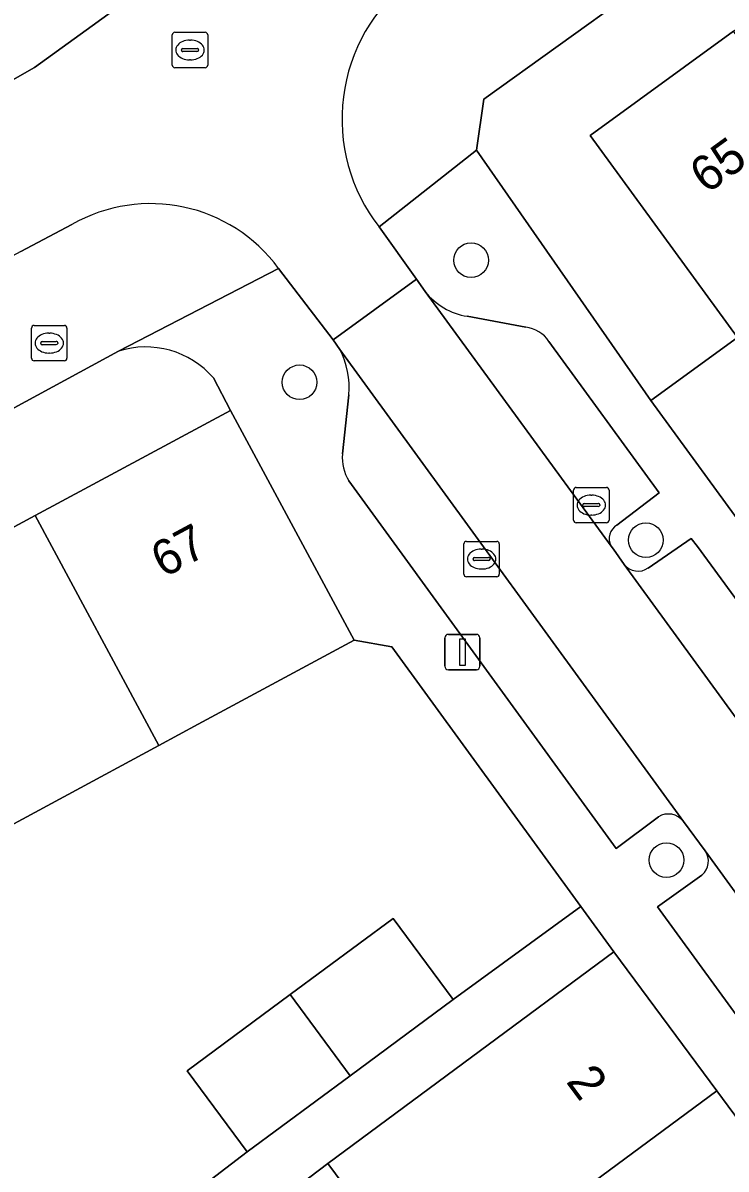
# Model space of a CAD drawing. Extents: x 159817 to 160765, y 380688 to 381638.
# Drawn here: x 159931.63 to 159951.47, y 381334.3 to 381366.64 of the extents above; entities that cross this region are included whole.
import ezdxf

# ---------------------------------------------------------------- set-up
doc = ezdxf.new("R2010")
doc.units = 0
for name, color, linetype in [('IMGEO_Boom', 7, 'Continuous'), ('IMGEO_Brandkraan', 7, 'Continuous'), ('IMGEO_Erf', 7, 'Continuous'), ('IMGEO_Kolk', 7, 'Continuous'), ('IMGEO_Lichtmast', 7, 'Continuous'), ('IMGEO_Muur', 7, 'Continuous'), ('IMGEO_Pand', 7, 'Continuous'), ('IMGEO_Pand_nummerreeks', 7, 'Continuous'), ('IMGEO_Parkeervlak_open', 7, 'Continuous'), ('IMGEO_Rijbaan_lokaal_open', 7, 'Continuous'), ('IMGEO_Rioolput', 7, 'Continuous'), ('IMGEO_Voetpad_open', 7, 'Continuous')]:
    doc.layers.add(name, color=color, linetype=linetype)

msp = doc.modelspace()

# ---------------------------------------------------------------- linework, layer by layer
at = {"layer": 'IMGEO_Boom'}
for centre in [(159944.279, 381359.941), (159939.439, 381356.497), (159949.212, 381352.043), (159949.791, 381343.017)]:
    msp.add_circle(centre, 0.489, dxfattribs=at)
at = {"layer": 'IMGEO_Brandkraan'}
for p, q in [((159931.876, 381357.176), (159931.876, 381358.028)), ((159931.951, 381358.102), (159932.803, 381358.102)), ((159932.877, 381358.028), (159932.877, 381357.176)), ((159932.135, 381357.596), (159932.135, 381357.608)), ((159932.178, 381357.645), (159932.576, 381357.645)), ((159932.364, 381357.882), (159932.389, 381357.882)), ((159932.619, 381357.608), (159932.619, 381357.596)), ((159932.573, 381357.559), (159932.175, 381357.559)), ((159932.387, 381357.322), (159932.362, 381357.322)), ((159932.803, 381357.102), (159931.951, 381357.102))]:
    msp.add_line(p, q, dxfattribs=at)
for points in [[(159931.876, 381357.176), (159931.876, 381358.028)], [(159931.951, 381358.102), (159932.803, 381358.102)], [(159932.877, 381358.028), (159932.877, 381357.176)], [(159932.803, 381357.102), (159931.951, 381357.102)]]:
    msp.add_lwpolyline(points, dxfattribs=at)
for centre, radius, start, end in [((159931.953, 381358.026), 0.0765, 91.552, 178.448), ((159931.953, 381358.026), 0.0765, 91.552, 178.448), ((159932.801, 381358.026), 0.0765, 1.552, 88.448), ((159932.801, 381358.026), 0.0765, 1.552, 88.448), ((159932.175, 381357.605), 0.0403, 85.8775, 175.7526), ((159932.172, 381357.595), 0.0366, 178.938, 274.7102), ((159932.576, 381357.602), 0.043, 264.8664, 352.4533), ((159932.58, 381357.607), 0.0386, 1.7309, 96.639), ((159931.953, 381357.178), 0.0765, 181.552, 268.448), ((159931.953, 381357.178), 0.0765, 181.552, 268.448), ((159932.801, 381357.178), 0.0765, 271.552, 358.448), ((159932.801, 381357.178), 0.0765, 271.552, 358.448)]:
    msp.add_arc(centre, radius, start, end, dxfattribs=at)
for centre, major_axis, ratio, start_param, end_param in [((159932.363, 381357.602), (-0.387, 0.002), 0.722429, 4.712389, 7.853982), ((159932.388, 381357.602), (-0.39, 0.002), 0.717154, 1.570796, 4.712389)]:
    msp.add_ellipse(centre, major_axis=major_axis, ratio=ratio, start_param=start_param, end_param=end_param, dxfattribs=at)
at = {"layer": 'IMGEO_Erf'}
msp.add_lwpolyline([(159948.833, 381367.509), (159944.635, 381364.488), (159944.432, 381363.048), (159949.355, 381355.98), (159951.795, 381357.759), (159947.643, 381363.458), (159951.686, 381366.403), (159955.616, 381369.267), (159954.124, 381371.316)], close=True, dxfattribs=at)
for points in [[(159934.329, 381357.376), (159903.602, 381340.69), (159904.964, 381338.183), (159910.475, 381341.152), (159915.852, 381344.048), (159921.229, 381346.945), (159926.606, 381349.841), (159931.982, 381352.737)], [(159931.982, 381352.737), (159937.488, 381355.703), (159937.01, 381356.62)], [(159933.945, 381331.707), (159937.962, 381334.782), (159936.268, 381337.071), (159939.174, 381339.221), (159942.081, 381341.372), (159943.775, 381339.083), (159947.377, 381341.706), (159942.045, 381349.029), (159940.981, 381349.218), (159936.579, 381346.847), (159935.472, 381346.251), (159930.097, 381343.355), (159924.72, 381340.459), (159926.271, 381337.569), (159920.91, 381334.681), (159919.343, 381337.563), (159913.966, 381334.666)], [(159941.722, 381332.452), (159940.238, 381334.457), (159931.694, 381327.973)]]:
    msp.add_lwpolyline(points, dxfattribs=at)
msp.add_arc((159935.094, 381354.959), 2.536, 40.9354, 107.5694, dxfattribs=at)
at = {"layer": 'IMGEO_Kolk'}
for p, q in [((159947.171, 381352.605), (159947.171, 381353.457)), ((159947.246, 381353.531), (159948.098, 381353.531)), ((159948.172, 381353.457), (159948.172, 381352.605)), ((159947.43, 381353.025), (159947.43, 381353.037)), ((159947.473, 381353.074), (159947.871, 381353.074)), ((159947.659, 381353.311), (159947.684, 381353.311)), ((159947.914, 381353.037), (159947.914, 381353.025)), ((159947.868, 381352.988), (159947.47, 381352.988)), ((159947.682, 381352.751), (159947.657, 381352.751)), ((159948.098, 381352.531), (159947.246, 381352.531)), ((159944.075, 381351.083), (159944.075, 381351.935)), ((159944.15, 381352.009), (159945.002, 381352.009)), ((159944.563, 381351.789), (159944.588, 381351.789)), ((159945.076, 381351.935), (159945.076, 381351.083)), ((159944.334, 381351.503), (159944.334, 381351.515)), ((159944.772, 381351.466), (159944.374, 381351.466)), ((159944.377, 381351.552), (159944.775, 381351.552)), ((159944.818, 381351.515), (159944.818, 381351.503)), ((159944.586, 381351.229), (159944.561, 381351.229)), ((159945.002, 381351.009), (159944.15, 381351.009))]:
    msp.add_line(p, q, dxfattribs=at)
for points in [[(159947.171, 381352.605), (159947.171, 381353.457)], [(159947.246, 381353.531), (159948.098, 381353.531)], [(159948.172, 381353.457), (159948.172, 381352.605)], [(159948.098, 381352.531), (159947.246, 381352.531)], [(159944.075, 381351.083), (159944.075, 381351.935)], [(159944.15, 381352.009), (159945.002, 381352.009)], [(159945.076, 381351.935), (159945.076, 381351.083)], [(159945.002, 381351.009), (159944.15, 381351.009)]]:
    msp.add_lwpolyline(points, dxfattribs=at)
for centre, radius, start, end in [((159947.248, 381353.455), 0.0765, 91.552, 178.448), ((159947.248, 381353.455), 0.0765, 91.552, 178.448), ((159948.096, 381353.455), 0.0765, 1.552, 88.448), ((159948.096, 381353.455), 0.0765, 1.552, 88.448), ((159947.47, 381353.034), 0.0403, 85.8775, 175.7526), ((159947.875, 381353.036), 0.0386, 1.7309, 96.639), ((159947.467, 381353.024), 0.0366, 178.938, 274.7102), ((159947.871, 381353.031), 0.043, 264.8664, 352.4533), ((159947.248, 381352.607), 0.0765, 181.552, 268.448), ((159947.248, 381352.607), 0.0765, 181.552, 268.448), ((159948.096, 381352.607), 0.0765, 271.552, 358.448), ((159948.096, 381352.607), 0.0765, 271.552, 358.448), ((159944.152, 381351.933), 0.0765, 91.552, 178.448), ((159944.152, 381351.933), 0.0765, 91.552, 178.448), ((159945, 381351.933), 0.0765, 1.552, 88.448), ((159945, 381351.933), 0.0765, 1.552, 88.448), ((159944.374, 381351.512), 0.0403, 85.8775, 175.7526), ((159944.371, 381351.502), 0.0366, 178.938, 274.7102), ((159944.775, 381351.509), 0.043, 264.8664, 352.4533), ((159944.779, 381351.514), 0.0386, 1.7309, 96.639), ((159944.152, 381351.085), 0.0765, 181.552, 268.448), ((159944.152, 381351.085), 0.0765, 181.552, 268.448), ((159945, 381351.085), 0.0765, 271.552, 358.448), ((159945, 381351.085), 0.0765, 271.552, 358.448)]:
    msp.add_arc(centre, radius, start, end, dxfattribs=at)
for centre, major_axis, ratio, start_param, end_param in [((159947.658, 381353.031), (-0.387, 0.002), 0.722429, 4.712389, 7.853982), ((159947.683, 381353.031), (-0.39, 0.002), 0.717154, 1.570796, 4.712389), ((159944.562, 381351.509), (-0.387, 0.002), 0.722429, 4.712389, 7.853982), ((159944.587, 381351.509), (-0.39, 0.002), 0.717154, 1.570796, 4.712389)]:
    msp.add_ellipse(centre, major_axis=major_axis, ratio=ratio, start_param=start_param, end_param=end_param, dxfattribs=at)
at = {"layer": 'IMGEO_Lichtmast'}
for p, q in [((159943.538, 381348.485), (159943.538, 381349.285)), ((159943.538, 381349.285), (159943.538, 381348.485)), ((159943.638, 381349.385), (159944.428, 381349.385)), ((159944.428, 381349.385), (159943.638, 381349.385)), ((159944.528, 381349.285), (159944.528, 381348.485)), ((159944.528, 381348.485), (159944.528, 381349.285)), ((159944.428, 381348.385), (159943.638, 381348.385)), ((159943.638, 381348.385), (159944.428, 381348.385))]:
    msp.add_line(p, q, dxfattribs=at)
msp.add_lwpolyline([(159943.958, 381349.26), (159944.108, 381349.26), (159944.108, 381348.51), (159943.958, 381348.51), (159943.958, 381349.26)], dxfattribs=at)
for centre, start, end in [((159943.638, 381349.285), 90, 180), ((159943.638, 381349.285), 90, 180), ((159944.428, 381349.285), 0, 90), ((159944.428, 381349.285), 360, 90), ((159943.638, 381348.485), 180, 270), ((159943.638, 381348.485), 180, 270), ((159944.428, 381348.485), 270, 0), ((159944.428, 381348.485), 270, 0)]:
    msp.add_arc(centre, 0.1, start, end, dxfattribs=at)
at = {"layer": 'IMGEO_Muur'}
for points in [[(159949.355, 381355.98), (159944.432, 381363.048), (159944.635, 381364.488), (159948.833, 381367.509)], [(159948.307, 381340.429), (159942.045, 381349.029), (159940.981, 381349.218)]]:
    msp.add_lwpolyline(points, dxfattribs=at)
at = {"layer": 'IMGEO_Pand'}
for points in [[(159951.686, 381366.403), (159947.643, 381363.458), (159951.795, 381357.759), (159949.355, 381355.98), (159952.218, 381352.051), (159956.019, 381354.82), (159955.015, 381356.198), (159957.698, 381358.153)], [(159935.472, 381346.251), (159936.579, 381346.847), (159940.981, 381349.218), (159937.488, 381355.703), (159931.982, 381352.737)], [(159935.472, 381346.251), (159931.982, 381352.737), (159926.606, 381349.841), (159930.097, 381343.355)], [(159940.868, 381336.932), (159943.775, 381339.083), (159942.081, 381341.372), (159939.174, 381339.221)], [(159951.211, 381336.506), (159948.307, 381340.429), (159944.289, 381337.455), (159940.238, 381334.457), (159941.722, 381332.452), (159939.591, 381330.875), (159941.01, 381328.957)], [(159940.868, 381336.932), (159939.174, 381339.221), (159936.268, 381337.071), (159937.962, 381334.782)], [(159951.211, 381336.506), (159941.01, 381328.957), (159942.33, 381327.174), (159944.465, 381328.755), (159945.979, 381326.709), (159948.134, 381328.304), (159954.044, 381332.678)]]:
    msp.add_lwpolyline(points, close=True, dxfattribs=at)
at = {"layer": 'IMGEO_Parkeervlak_open'}
for points in [[(159929.496, 381363.976), (159931.961, 381365.382), (159941.589, 381372.352)], [(159942.983, 381359.055), (159948.232, 381351.877)], [(159945.822, 381358.05), (159944.173, 381358.359)], [(159948.396, 381352.47), (159949.584, 381353.376), (159946.476, 381357.65)], [(159950.269, 381344.107), (159940.578, 381357.426)], [(159940.829, 381356.145), (159940.651, 381354.475)], [(159940.834, 381353.717), (159948.37, 381343.344), (159949.567, 381344.234)], [(159950.664, 381351.868), (159950.494, 381352.091), (159949.277, 381351.257)], [(159953.338, 381348.211), (159950.664, 381351.868)], [(159948.598, 381351.357), (159977.95, 381311.079)], [(159960.657, 381329.81), (159950.885, 381343.28)], [(159950.793, 381342.592), (159949.542, 381341.693), (159958.749, 381329.058), (159959.933, 381329.952)]]:
    msp.add_lwpolyline(points, dxfattribs=at)
for centre, radius, start, end in [((159944.488, 381360.263), 1.93, 218.7566, 260.5989), ((159945.724, 381357.156), 0.9, 33.328, 83.7703), ((159938.534, 381356.36), 2.305, 354.6382, 27.534), ((159941.843, 381354.362), 1.198, 174.5724, 212.5734), ((159948.614, 381352.091), 0.437, 119.83, 209.2514), ((159948.992, 381351.674), 0.505, 218.8399, 304.4041), ((159949.849, 381343.791), 0.525, 36.9549, 122.5359), ((159950.461, 381342.987), 0.516, 310.0996, 34.6675)]:
    msp.add_arc(centre, radius, start, end, dxfattribs=at)
at = {"layer": 'IMGEO_Rijbaan_lokaal_open'}
for points in [[(159941.589, 381372.352), (159931.961, 381365.382), (159929.496, 381363.976)], [(159931.574, 381360.189), (159933.018, 381360.947)], [(159942.736, 381359.408), (159941.684, 381360.88)], [(159938.848, 381359.71), (159940.386, 381357.691)], [(159940.386, 381357.691), (159942.736, 381359.408)]]:
    msp.add_lwpolyline(points, dxfattribs=at)
msp.add_lwpolyline([(159976.349, 381308.172), (159978.729, 381309.905), (159977.95, 381311.079), (159948.598, 381351.357), (159948.297, 381351.788), (159948.232, 381351.877), (159942.983, 381359.055), (159942.736, 381359.408), (159940.386, 381357.691), (159940.578, 381357.426), (159950.269, 381344.107), (159950.885, 381343.28), (159960.657, 381329.81), (159961.231, 381329.017), (159973.21, 381312.558), (159974.328, 381310.996)], close=True, dxfattribs=at)
for centre, radius, start, end in [((159945.591, 381363.925), 4.954, 127.5517, 217.9334), ((159935.241, 381357.066), 4.473, 36.2427, 119.7988)]:
    msp.add_arc(centre, radius, start, end, dxfattribs=at)
at = {"layer": 'IMGEO_Rioolput'}
for p, q in [((159935.848, 381365.447), (159935.848, 381366.299)), ((159935.923, 381366.373), (159936.775, 381366.373)), ((159936.849, 381366.299), (159936.849, 381365.447)), ((159936.336, 381366.153), (159936.361, 381366.153)), ((159936.107, 381365.867), (159936.107, 381365.879)), ((159936.545, 381365.83), (159936.147, 381365.83)), ((159936.15, 381365.916), (159936.548, 381365.916)), ((159936.591, 381365.879), (159936.591, 381365.867)), ((159936.775, 381365.373), (159935.923, 381365.373)), ((159936.359, 381365.593), (159936.334, 381365.593))]:
    msp.add_line(p, q, dxfattribs=at)
for points in [[(159935.848, 381365.447), (159935.848, 381366.299)], [(159935.923, 381366.373), (159936.775, 381366.373)], [(159936.849, 381366.299), (159936.849, 381365.447)], [(159936.775, 381365.373), (159935.923, 381365.373)]]:
    msp.add_lwpolyline(points, dxfattribs=at)
for centre, radius, start, end in [((159935.925, 381366.297), 0.0765, 91.552, 178.448), ((159935.925, 381366.297), 0.0765, 91.552, 178.448), ((159936.773, 381366.297), 0.0765, 1.552, 88.448), ((159936.773, 381366.297), 0.0765, 1.552, 88.448), ((159936.147, 381365.876), 0.0403, 85.8775, 175.7526), ((159936.144, 381365.866), 0.0366, 178.938, 274.7102), ((159936.548, 381365.873), 0.043, 264.8664, 352.4533), ((159936.552, 381365.878), 0.0386, 1.7309, 96.639), ((159935.925, 381365.449), 0.0765, 181.552, 268.448), ((159935.925, 381365.449), 0.0765, 181.552, 268.448), ((159936.773, 381365.449), 0.0765, 271.552, 358.448), ((159936.773, 381365.449), 0.0765, 271.552, 358.448)]:
    msp.add_arc(centre, radius, start, end, dxfattribs=at)
for centre, major_axis, ratio, start_param, end_param in [((159936.335, 381365.873), (-0.387, 0.002), 0.722429, 4.712389, 7.853982), ((159936.36, 381365.873), (-0.39, 0.002), 0.717154, 1.570796, 4.712389)]:
    msp.add_ellipse(centre, major_axis=major_axis, ratio=ratio, start_param=start_param, end_param=end_param, dxfattribs=at)
at = {"layer": 'IMGEO_Voetpad_open'}
for points in [[(159941.684, 381360.88), (159944.432, 381363.048), (159944.635, 381364.488), (159948.833, 381367.509)], [(159965.178, 381334.598), (159962.396, 381338.379), (159960.743, 381340.626), (159959.591, 381342.191), (159956.707, 381346.111), (159955.853, 381347.241), (159955.676, 381347.475), (159952.218, 381352.051), (159949.355, 381355.98), (159944.432, 381363.048), (159941.684, 381360.88), (159942.736, 381359.408), (159942.983, 381359.055)], [(159933.018, 381360.947), (159931.574, 381360.189), (159927.428, 381357.962), (159926.161, 381357.344), (159926.01, 381357.26), (159925.851, 381357.158)], [(159894.198, 381335.627), (159902.208, 381339.933), (159903.602, 381340.69), (159934.329, 381357.376), (159938.848, 381359.71)], [(159940.578, 381357.426), (159940.386, 381357.691), (159938.848, 381359.71), (159934.329, 381357.376)], [(159944.173, 381358.359), (159945.822, 381358.05)], [(159946.476, 381357.65), (159949.584, 381353.376), (159948.396, 381352.47)], [(159937.01, 381356.62), (159937.488, 381355.703), (159940.981, 381349.218), (159942.045, 381349.029), (159947.377, 381341.706), (159948.307, 381340.429), (159951.211, 381336.506), (159954.044, 381332.678), (159956.877, 381328.851), (159959.782, 381324.927), (159960.581, 381323.831), (159965.25, 381317.425), (159971.406, 381308.887), (159972.788, 381307.097), (159976.837, 381301.534)], [(159940.651, 381354.475), (159940.829, 381356.145)], [(159949.567, 381344.234), (159948.37, 381343.344), (159940.834, 381353.717)], [(159949.277, 381351.257), (159950.494, 381352.091), (159950.664, 381351.868), (159953.338, 381348.211), (159977.539, 381315.018)], [(159948.232, 381351.877), (159948.297, 381351.788), (159948.598, 381351.357)], [(159950.885, 381343.28), (159950.269, 381344.107)], [(159959.933, 381329.952), (159958.749, 381329.058), (159949.542, 381341.693), (159950.793, 381342.592)]]:
    msp.add_lwpolyline(points, dxfattribs=at)
msp.add_lwpolyline([(159940.238, 381334.457), (159944.289, 381337.455), (159948.307, 381340.429), (159947.377, 381341.706), (159943.775, 381339.083), (159940.868, 381336.932), (159937.962, 381334.782), (159933.945, 381331.707), (159931.04, 381329.558), (159928.132, 381327.406), (159927.362, 381326.836), (159928.005, 381325.94), (159927.971, 381325.916), (159928.286, 381325.485), (159931.024, 381321.915), (159932.551, 381319.924), (159931.624, 381319.134), (159932.718, 381317.674), (159934.572, 381318.983), (159932.074, 381322.666), (159929.405, 381326.302), (159931.694, 381327.973)], close=True, dxfattribs=at)
for centre, radius, start, end in [((159945.591, 381363.925), 4.954, 127.5517, 217.9334), ((159935.241, 381357.066), 4.473, 36.2427, 119.7988), ((159944.488, 381360.263), 1.93, 218.7566, 260.5989), ((159945.724, 381357.156), 0.9, 33.328, 83.7703), ((159935.094, 381354.959), 2.536, 40.9354, 107.5694), ((159938.534, 381356.36), 2.305, 354.6382, 27.534), ((159941.843, 381354.362), 1.198, 174.5724, 212.5734), ((159948.614, 381352.091), 0.437, 119.83, 209.2514), ((159948.992, 381351.674), 0.505, 218.8399, 304.4041), ((159949.849, 381343.791), 0.525, 36.9549, 122.5359), ((159950.461, 381342.987), 0.516, 310.0996, 34.6675)]:
    msp.add_arc(centre, radius, start, end, dxfattribs=at)

# ---------------------------------------------------------------- texts
at = {"layer": 'IMGEO_Pand_nummerreeks'}
for s, rotation, p in [('65', 36.0703, (159950.928, 381361.793)), ('67', 28.3104, (159935.606, 381350.964)), ('2', 306.5098, (159946.939, 381336.763))]:
    msp.add_text(s, height=1, rotation=rotation, dxfattribs=at).set_placement(p)

doc.saveas('drawing.dxf')
